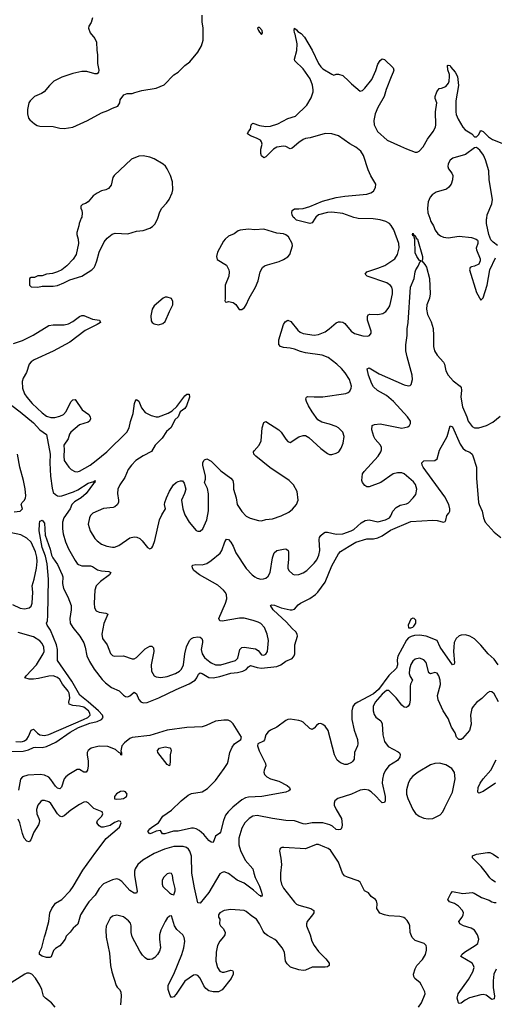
# Model space of a CAD drawing. Header units: inches. Extents: x 1449094 to 1618372, y 389908 to 534307.
# Tile 313 of 494: x 1543345 to 1547672, y 462835 to 471809. Entities that reach past the tile are written whole.
import ezdxf

# ---------------------------------------------------------------- set-up
doc = ezdxf.new("R2010")
doc.units = ezdxf.units.IN
doc.header["$MEASUREMENT"] = 0
doc.layers.add('B5446', color=7, linetype='Continuous')
doc.layers.add('B5447', color=7, linetype='Continuous')

msp = doc.modelspace()

# ---------------------------------------------------------------- linework, layer by layer
at = {"layer": 'B5446', "color": 5}
for points, elevation in [([(1543290, 468856.5), (1543370, 468885.2), (1543467.1, 468932.9), (1543610, 469023.1), (1543650, 469028.9), (1543750, 469028.9), (1543790, 469038), (1543830, 469057), (1543890, 469102.4), (1543910, 469112), (1543930, 469111.8), (1544010, 469078.7), (1544072, 469070), (1544081, 469050), (1544050.7, 469030), (1543942.5, 468977.5), (1543802.3, 468870), (1543650, 468789.1), (1543475.8, 468710), (1543450, 468691), (1543431.8, 468670), (1543408, 468592), (1543377.8, 468542.3), (1543367.6, 468510), (1543370.3, 468450), (1543390, 468400.5), (1543409, 468370), (1543457.3, 468310), (1543550, 468224.9), (1543590, 468195.2), (1543630, 468183.2), (1543664, 468184), (1543710, 468194.5), (1543743, 468210), (1543770, 468239.3), (1543812.6, 468327.4), (1543830, 468344.9), (1543850, 468348), (1543913.5, 468253.5), (1543976.5, 468210), (1543987.8, 468190), (1543989, 468170), (1543981.3, 468150), (1543970, 468141.7), (1543890, 468116.8), (1543811.7, 468050), (1543798.3, 468030), (1543785.5, 467990), (1543746, 467930), (1543751.2, 467890), (1543746.2, 467830), (1543750.3, 467790.3), (1543792.7, 467730), (1543814.9, 467710), (1543848, 467690), (1543870, 467688.4), (1543890, 467694.5), (1543986, 467750), (1544043.5, 467790), (1544139.7, 467870), (1544321.6, 468050), (1544343, 468090), (1544353.9, 468146.1), (1544378.9, 468221.1), (1544392, 468310), (1544398, 468330), (1544410, 468346.8), (1544430, 468330.7), (1544455.8, 468270), (1544490.3, 468230), (1544542.9, 468202.8), (1544589.5, 468189.5), (1544610, 468188.4), (1544698.5, 468221.5), (1544736.4, 468243.6), (1544776.6, 468283.4), (1544850, 468380.5), (1544870, 468396.3), (1544890, 468394.8), (1544893.7, 468370), (1544864.6, 468290), (1544850, 468266.3), (1544806.5, 468233.5), (1544790.4, 468190), (1544759, 468161), (1544726.6, 468093.4), (1544683.8, 468056.2), (1544643.9, 467996.1), (1544580.3, 467930), (1544545.4, 467874.6), (1544470, 467833.1), (1544404.6, 467790), (1544363.2, 467750), (1544334.9, 467710), (1544302.9, 467637.1), (1544258, 467570), (1544240.3, 467530), (1544235.3, 467490), (1544246.7, 467430), (1544244.9, 467410), (1544234.1, 467385.9), (1544211.5, 467368.5), (1544196.5, 467363.5), (1544110, 467354.3), (1544010.8, 467310), (1543990.5, 467290), (1543981.3, 467270), (1543970.5, 467210), (1543986, 467150), (1544030, 467079.1), (1544050, 467058), (1544090, 467028.4), (1544138, 467010), (1544190, 467000.3), (1544210, 467001.1), (1544250, 467015.3), (1544350, 467086.7), (1544390, 467096.9), (1544412.3, 467092.3), (1544439.4, 467079.4), (1544460.3, 467060.3), (1544510, 466998), (1544530, 466986), (1544550, 466996), (1544559.3, 467010), (1544577.7, 467062.3), (1544620.3, 467250), (1544642.3, 467297.7), (1544673.6, 467350), (1544665.6, 467390), (1544668, 467410), (1544683.5, 467450), (1544710, 467510.6), (1544747.6, 467570), (1544770, 467590.4), (1544790, 467600.7), (1544810, 467606.8), (1544830, 467604.7), (1544844, 467584), (1544858.8, 467530), (1544847.7, 467490), (1544821.6, 467430), (1544831.6, 467350), (1544850, 467296.3), (1544890, 467230.7), (1544954.4, 467154.4), (1544970, 467146), (1544990, 467146), (1545016, 467170), (1545050, 467251.3), (1545066.6, 467333.4), (1545066.4, 467486.4), (1545056.1, 467536.1), (1545029, 467590), (1545038.4, 467621.6), (1545038.4, 467650), (1545014.5, 467750), (1545015.1, 467770), (1545022.7, 467790), (1545030, 467798.8), (1545050, 467806.8), (1545090, 467785.5), (1545177.6, 467697.6), (1545270.2, 467630.2), (1545288.2, 467610), (1545295.6, 467575.6), (1545294.4, 467530), (1545319.1, 467450), (1545328.5, 467390), (1545370, 467327.3), (1545410, 467284), (1545446.6, 467266.6), (1545523.1, 467243.1), (1545550, 467242.3), (1545590, 467253.7), (1545650, 467261.3), (1545730, 467286.4), (1545800.1, 467319.9), (1545831.7, 467348.3), (1545869, 467390), (1545882.7, 467430), (1545873.3, 467510), (1545841.3, 467570), (1545802.9, 467610), (1545626.9, 467726.9), (1545497.2, 467830), (1545479.3, 467850), (1545477.2, 467870), (1545481.5, 467878.5), (1545529.2, 467930), (1545546.6, 467970), (1545556.2, 468090), (1545570, 468138), (1545590, 468146), (1545707.7, 468070), (1545728, 468050), (1545770, 467986), (1545790, 467966), (1545810, 467956), (1545890, 468008), (1545930, 468019.3), (1545950, 468018), (1545980.6, 468000.6), (1546090, 467902), (1546150, 467856), (1546170, 467847.3), (1546190, 467847.3), (1546230, 467857.3), (1546253.2, 467870), (1546275.3, 467904.7), (1546295.1, 467950), (1546304.2, 468010), (1546289.7, 468049.7), (1546250, 468089.6), (1546230, 468101.3), (1546170, 468122.4), (1546099.3, 468139.3), (1546061.7, 468161.7), (1546010, 468234.5), (1545978.9, 468290), (1545960.5, 468330), (1545954.5, 468350), (1545956, 468364), (1545959, 468370), (1545970, 468374.4), (1546030.2, 468370.2), (1546107.6, 468372.4), (1546317.1, 468402.9), (1546339, 468410), (1546355.8, 468424.2), (1546367.3, 468450), (1546369.6, 468470), (1546351.3, 468530), (1546310.8, 468590.8), (1546277.6, 468630), (1546235.1, 468670), (1546157, 468730), (1546101.2, 468750), (1545950, 468772.1), (1545904.5, 468784.5), (1545850, 468806.6), (1545810, 468816.3), (1545750, 468822), (1545724, 468830), (1545706, 468850), (1545706.6, 468890), (1545750, 469031.3), (1545765.4, 469054.6), (1545790.6, 469070.6), (1545816.7, 469056.7), (1545879.4, 468979.4), (1545901.6, 468961.6), (1545930, 468949), (1546030, 468932.6), (1546070, 468939.6), (1546130, 468964.4), (1546167.8, 468990), (1546230, 469045.7), (1546250, 469054.6), (1546270, 469056.5), (1546290, 469052), (1546310, 469040.4), (1546368.4, 468970), (1546397.3, 468950), (1546471.8, 468928.2), (1546516.2, 468923.8), (1546535.3, 468930), (1546549.4, 468950.6), (1546549.3, 468970.7), (1546516.4, 469070), (1546515.6, 469104.4), (1546522, 469118), (1546535.6, 469124.4), (1546610, 469121.5), (1546655.1, 469130), (1546682.9, 469150), (1546704.1, 469175.9), (1546718, 469202), (1546730, 469241), (1546743.1, 469310), (1546745.1, 469345.1), (1546738, 469370), (1546726.2, 469386.2), (1546690.6, 469410.6), (1546514, 469470), (1546493.2, 469490), (1546509, 469510), (1546610, 469543.5), (1546672.8, 469570), (1546764.4, 469630), (1546790.8, 469670), (1546804.4, 469730), (1546800.7, 469770), (1546754.7, 469894.7), (1546732.8, 469932.8), (1546716.3, 469950), (1546682, 469970), (1546630, 469985), (1546567.4, 469992.6), (1546430, 469997.2), (1546417.5, 470000)], 560), ([(1543906.7, 470000), (1543886, 469950), (1543884.7, 469930), (1543864.7, 469870), (1543866, 469850), (1543878.8, 469810), (1543881, 469770), (1543858.8, 469670), (1543832.8, 469627.2), (1543775.2, 469564.8), (1543730.5, 469529.5), (1543690.5, 469509.5), (1543643.4, 469496.6), (1543590.7, 469489.3), (1543550, 469475.3), (1543510, 469475.3), (1543479.6, 469460.4), (1543450, 469458), (1543434, 469450), (1543434, 469390), (1543450, 469374), (1543510, 469372), (1543550, 469381), (1543650, 469379.1), (1543690, 469385.5), (1543748.7, 469410), (1543801.2, 469438.8), (1543910, 469470.8), (1544004, 469530), (1544024, 469550), (1544034, 469570), (1544049.4, 469610.6), (1544069.3, 469690), (1544115.5, 469784.5), (1544142, 469818), (1544186.8, 469853.2), (1544215.5, 469864.5), (1544330, 469858), (1544410, 469880.5), (1544470, 469888.2), (1544532.5, 469907.5), (1544556.9, 469923.1), (1544576.1, 469943.9), (1544602, 469990), (1544605.1, 470000)], 580), ([(1546037.9, 470000), (1546010, 469957), (1545990, 469951.1), (1545870, 469982.5), (1545849.9, 470000)], 560), ([(1547083.5, 470000), (1547093.7, 469970), (1547118.4, 469930), (1547132.4, 469890), (1547157.5, 469857.5), (1547179.9, 469839.9), (1547210, 469827), (1547250, 469821.1), (1547350, 469834.9), (1547464.2, 469824.2), (1547506, 469810), (1547518.3, 469798.3), (1547523, 469790), (1547522.4, 469770), (1547505.8, 469725.9), (1547508.5, 469710), (1547542, 469630), (1547544, 469610), (1547530, 469581.2), (1547490, 469561.2), (1547462.8, 469557.2), (1547451.1, 469548.9), (1547444.7, 469530), (1547510, 469322), (1547550, 469254), (1547570, 469274), (1547606.6, 469390), (1547629.7, 469530.3), (1547682.4, 469637.6)], 560), ([(1547701.2, 469750), (1547660.7, 469780.7), (1547641.4, 469801.5), (1547621.6, 469850), (1547602, 469950), (1547601.1, 469990), (1547602.9, 470000)], 560), ([(1543272.9, 468292.8), (1543350, 468235.6), (1543470, 468136.1), (1543530, 468071.1), (1543589.2, 468029.2), (1543622.3, 467850), (1543620.6, 467770), (1543625.9, 467650), (1543639.7, 467539.7), (1543650, 467500.4), (1543670, 467480.4), (1543689.2, 467469.2), (1543710, 467465.8), (1543730, 467470.2), (1543835.2, 467504.8), (1543875.8, 467524.2), (1543970, 467584.6), (1544019.5, 467600.5), (1544032, 467610), (1544030.4, 467590), (1544018.8, 467581.2), (1543950.2, 467490), (1543905.3, 467450), (1543845.9, 467414.1), (1543820.7, 467390), (1543806.3, 467350), (1543747.3, 467270), (1543735.2, 467230), (1543734.5, 467170), (1543742.3, 467122.3), (1543762.2, 467050), (1543790, 466984.9), (1543850, 466879.5), (1543870, 466851.8), (1543882.3, 466842.3), (1543911.1, 466831.1), (1543991.6, 466831.6), (1544010, 466824.6), (1544053.6, 466793.6), (1544090, 466785), (1544159, 466779), (1544177.3, 466770), (1544163.8, 466750), (1544080.3, 466690), (1544043.1, 466650), (1544030.3, 466610), (1544024.7, 466490), (1544027.6, 466447.6), (1544042.3, 466422.3), (1544070, 466408.9), (1544130, 466401.6), (1544147.3, 466390), (1544112.8, 466307.2), (1544092.8, 466210), (1544100.3, 466170), (1544141.7, 466110), (1544171.7, 466031.7), (1544190, 466013), (1544207, 466007), (1544290, 466010.3), (1544370, 465983.6), (1544390, 465984.9), (1544410, 465995.3), (1544490, 466075.8), (1544530, 466099.3), (1544550, 466099.1), (1544563.8, 466083.8), (1544568.5, 466050), (1544543.6, 465930), (1544546, 465870), (1544570.7, 465830), (1544590, 465818.4), (1544632.3, 465812.3), (1544690, 465823.6), (1544766, 465850), (1544800.7, 465870), (1544819.7, 465890), (1544837.2, 465930), (1544849.8, 466030), (1544866.6, 466093.4), (1544893, 466150), (1544910, 466168.5), (1544930, 466178), (1544970, 466185.3), (1544990, 466182.4), (1545005.5, 466170), (1545012, 466150), (1545011.8, 466131.8), (1545000.7, 466070), (1545008.4, 466030), (1545030, 465996.5), (1545050, 465976.5), (1545090, 465946.7), (1545130, 465928.1), (1545178, 465930), (1545312.8, 465970), (1545334.1, 465990), (1545350.5, 466069.5), (1545370, 466087.6), (1545390, 466089.5), (1545494.8, 466074.8), (1545520.3, 466060.2), (1545550, 466020.5), (1545570, 466018), (1545590, 466026), (1545604.5, 466050), (1545613.3, 466150), (1545602, 466210), (1545576.9, 466270), (1545544.6, 466304.6), (1545518.7, 466318.7), (1545473.9, 466333.9), (1545390, 466353.5), (1545350, 466354.5), (1545190, 466328), (1545169.2, 466330), (1545159.5, 466350), (1545222, 466490), (1545232.8, 466530), (1545229.7, 466570), (1545219.7, 466590), (1545204.2, 466610), (1545150, 466656), (1544984.2, 466750), (1544933.6, 466790), (1544920.5, 466810), (1544916, 466830), (1544923, 466837), (1544950, 466842.6), (1545010, 466842), (1545050, 466853.6), (1545090, 466880.7), (1545171.8, 466948.2), (1545188.7, 466970), (1545216.2, 467050), (1545230, 467074.8), (1545250, 467070.6), (1545270, 467048), (1545291.5, 467010), (1545315.6, 466950), (1545410, 466805.7), (1545465.3, 466750), (1545488.7, 466730), (1545510, 466719), (1545542, 466710), (1545568.4, 466711.5), (1545590, 466719.5), (1545610, 466737.1), (1545627.8, 466772.2), (1545650, 466904.7), (1545666, 466950), (1545689.8, 466970.2), (1545750, 466984.4), (1545770, 466985.5), (1545781.1, 466981.1), (1545791.9, 466971.9), (1545796.2, 466956.2), (1545796, 466890), (1545788.9, 466830), (1545790.3, 466810), (1545798.7, 466790), (1545834.3, 466754.3), (1545850, 466748.8), (1545890, 466751.7), (1545930, 466767.6), (1545963.6, 466790), (1546030, 466854.4), (1546054, 466886), (1546072.1, 466927.9), (1546081.8, 466970), (1546076, 467070), (1546078.7, 467090), (1546090, 467107.7), (1546116, 467130), (1546130, 467137.6), (1546150, 467138.3), (1546230, 467119.7), (1546290, 467123.6), (1546367, 467150), (1546390, 467162.4), (1546457.8, 467222.2), (1546495.8, 467244.2), (1546530, 467251), (1546610, 467232.6), (1546679.5, 467250), (1546715.1, 467270), (1546730, 467286.4), (1546748.2, 467330), (1546777.7, 467362.3), (1546814.2, 467385.8), (1546870, 467395.3), (1546890, 467406.4), (1546933.6, 467450), (1546957, 467483), (1546965.7, 467530), (1546953.5, 467573.5), (1546936, 467596), (1546893.8, 467633.8), (1546850, 467668.5), (1546830, 467677.6), (1546790, 467680.3), (1546750, 467669.8), (1546637.1, 467590), (1546530, 467551.9), (1546510, 467552), (1546490, 467563.5), (1546471.6, 467590), (1546465, 467610), (1546471, 467670), (1546484.4, 467690), (1546614, 467830), (1546638, 467870), (1546643.6, 467890), (1546643.6, 467910), (1546635.1, 467930), (1546585.1, 467985.1), (1546572.9, 468010), (1546556.3, 468070), (1546557.2, 468110), (1546579.1, 468120.9), (1546630, 468126), (1546830, 468085.5), (1546882, 468098), (1546899, 468110), (1546909.3, 468130), (1546907, 468150), (1546880.5, 468190), (1546752.4, 468330), (1546690, 468382.3), (1546606.4, 468430), (1546570, 468463.9), (1546555.3, 468490), (1546525.7, 468570), (1546513.6, 468626.4), (1546530, 468634.9), (1546621.4, 468581.4), (1546850, 468480.5), (1546890, 468470.8), (1546905.2, 468474.8), (1546914.8, 468485.2), (1546925.6, 468530), (1546924, 468570), (1546876.6, 468736.6), (1546866.5, 468790), (1546866.7, 468846.7), (1546878.2, 468930), (1546877.2, 468990), (1546887.4, 469050), (1546908.7, 469370), (1546940.8, 469450), (1546949.7, 469510), (1546956.9, 469530), (1546977.3, 469562.7), (1546994.6, 469605.4), (1547006, 469610), (1546990, 469613.2), (1546965.7, 469650), (1546950, 469685.2), (1546945.9, 469805.9), (1546938, 469838), (1546930, 469839), (1546926, 469850), (1546930, 469864.7), (1546942, 469842), (1546950, 469842.8), (1546959.1, 469819.1), (1546970.2, 469810), (1547018.3, 469650), (1547016.5, 469623.5), (1547010.6, 469610), (1547038, 469578), (1547052.5, 469552.5), (1547080.2, 469450), (1547088.4, 469310), (1547080.4, 469270), (1547057, 469210), (1547054, 469170), (1547062.6, 469122.6), (1547095.8, 469055.8), (1547113.5, 468993.5), (1547118.3, 468930), (1547116, 468830), (1547125.3, 468790), (1547150.3, 468750), (1547208.9, 468688.9), (1547218.4, 468670), (1547229, 468610), (1547250.3, 468570), (1547296.7, 468516.7), (1547362, 468470), (1547370, 468458), (1547373.4, 468433.4), (1547365.7, 468370), (1547380.8, 468280.8), (1547421.8, 468190), (1547434.6, 468150), (1547470, 468101.3), (1547490.3, 468090.3), (1547530, 468087.7), (1547599.3, 468110), (1547658.2, 468141.8), (1547724.5, 468195.5)], 540), ([(1543270, 465140.1), (1543376.1, 465143.9), (1543424, 465156), (1543470, 465176.6), (1543490, 465179.5), (1543550, 465176.1), (1543590, 465186.4), (1543674.9, 465225.1), (1543805.4, 465314.6), (1543882.5, 465357.5), (1543983.3, 465396.7), (1544050, 465411.5), (1544090.5, 465430), (1544104.9, 465450), (1544099.3, 465470), (1544063.3, 465510), (1543970, 465592.6), (1543892.3, 465652.3), (1543819.8, 465779.8), (1543690.5, 465970), (1543690.4, 466070), (1543681.3, 466110), (1543625.5, 466245.5), (1543594.8, 466290), (1543589.8, 466310), (1543597.8, 466330), (1543602.5, 466377.5), (1543607.5, 466710), (1543596.7, 466850), (1543579.8, 466919.8), (1543550, 466998), (1543521, 467150), (1543524.4, 467215.6), (1543530, 467238), (1543537.2, 467242.8), (1543550, 467246.8), (1543570, 467221), (1543576.5, 467110), (1543624.2, 466984.2), (1543633.5, 466930), (1543645.6, 466905.6), (1543690, 466842.6), (1543733.2, 466750), (1543738.6, 466730), (1543735.9, 466670), (1543744.1, 466624.1), (1543782.8, 466550), (1543814, 466470), (1543815.3, 466430), (1543801.1, 466350), (1543804.9, 466310), (1543830, 466270.6), (1543894, 466190), (1543928.9, 466130), (1543942, 466090), (1543957.6, 466010), (1543980.1, 465960.1), (1544023.6, 465890), (1544096.2, 465796.2), (1544125.8, 465765.8), (1544182.5, 465722.5), (1544252.1, 465692.1), (1544290, 465651.8), (1544310, 465639.5), (1544330, 465638), (1544350, 465647.4), (1544390, 465679.5), (1544410, 465663.8), (1544432.3, 465612.3), (1544450, 465592.1), (1544470, 465584.3), (1544506.5, 465586.5), (1544614.7, 465630), (1544770, 465704.8), (1544890, 465754.7), (1544944.6, 465790), (1544960.2, 465810), (1544976.6, 465843.4), (1544990, 465855.6), (1545010, 465851), (1545070, 465815), (1545110, 465811.1), (1545170, 465822.2), (1545270, 465854.6), (1545330, 465859.4), (1545378.2, 465870), (1545410, 465887.5), (1545430, 465910.2), (1545450, 465922), (1545510, 465905), (1545550, 465898.8), (1545690, 465914.8), (1545724.2, 465930), (1545770, 465961.4), (1545830, 465988), (1545848.6, 466010), (1545853.7, 466030), (1545854.8, 466110), (1545877.2, 466190), (1545875.8, 466210), (1545863, 466230), (1545830, 466259.7), (1545778.4, 466318.4), (1545655.6, 466430), (1545630, 466471), (1545644.5, 466475.5), (1545667.2, 466472.8), (1545728.5, 466448.5), (1545810, 466430.4), (1545830, 466430.4), (1545850, 466438), (1545884.2, 466475.8), (1545903.7, 466490), (1545990, 466534.3), (1546041.6, 466570), (1546063, 466590), (1546130, 466681.3), (1546190.4, 466830), (1546250, 466942.3), (1546270, 466961.2), (1546347.9, 467012.1), (1546410, 467045.9), (1546510, 467076.1), (1546570, 467078.4), (1546610, 467086.7), (1546650, 467106), (1546724.3, 467155.7), (1546910, 467236.6), (1547110, 467248.4), (1547150, 467246.1), (1547209.6, 467230.4), (1547223.6, 467236.4), (1547231.1, 467248.9), (1547239.7, 467290), (1547257.7, 467310), (1547265.8, 467330), (1547266, 467350), (1547256.1, 467390), (1547220.5, 467460.5), (1547024.7, 467730), (1547012.8, 467750), (1547011.5, 467770), (1547030, 467788.5), (1547128.4, 467791.6), (1547150, 467808), (1547173.4, 467886.6), (1547241.1, 468010), (1547270, 468106), (1547290, 468097.3), (1547361.4, 467941.4), (1547384.6, 467904.6), (1547410, 467881.3), (1547450, 467868.7), (1547468.7, 467850), (1547474.8, 467834.8), (1547510.2, 467730), (1547508.5, 467630), (1547528.6, 467410), (1547532.9, 467390), (1547561.3, 467330), (1547572.3, 467270), (1547587.2, 467230), (1547670, 467136.9), (1547730, 467089)], 520), ([(1543295.5, 467324.4), (1543350, 467330.4), (1543371.2, 467350), (1543356.9, 467390), (1543367.1, 467410), (1543389.9, 467430.1), (1543399.1, 467450), (1543401.1, 467470), (1543394, 467534), (1543378.5, 467610), (1543345, 467730), (1543325.7, 467850)], 540), ([(1543278.1, 466478.1), (1543350, 466444.2), (1543390, 466440.9), (1543432.7, 466450), (1543450, 466464.9), (1543459.7, 466490), (1543463.5, 466590), (1543457.2, 466650), (1543476.8, 466710), (1543498.8, 466810), (1543504.1, 466870), (1543501.2, 466910), (1543490, 466959.6), (1543450, 467046.3), (1543410, 467083.5), (1543354.2, 467114.2), (1543255.9, 467135.9)], 540), ([(1543310, 465229.1), (1543350, 465226), (1543370, 465229.6), (1543390, 465237.6), (1543410, 465252.7), (1543424.7, 465275.3), (1543450, 465332.9), (1543470, 465344), (1543505.9, 465305.9), (1543530, 465290.8), (1543570, 465286.3), (1543610, 465295.4), (1543928.1, 465430), (1543967.3, 465450), (1543987.4, 465470), (1543985.7, 465490), (1543973.4, 465510), (1543930, 465543.8), (1543890, 465553.7), (1543830, 465557.2), (1543796.9, 465570), (1543791.8, 465590), (1543801, 465630), (1543797.5, 465670), (1543787, 465690), (1543734.2, 465754.2), (1543710, 465794.3), (1543690, 465814.8), (1543649.8, 465829.8), (1543610, 465826), (1543516.3, 465803.7), (1543470, 465799), (1543430, 465798.2), (1543392.3, 465810), (1543403, 465830), (1543497.7, 465930), (1543560.3, 466030), (1543566.8, 466050), (1543564.5, 466090), (1543550, 466123.6), (1543528.3, 466148.3), (1543470, 466183.5), (1543330, 466224.8)], 540), ([(1547705.9, 465930), (1547670, 465980.2), (1547616.3, 466030), (1547550, 466109.9), (1547490, 466164.9), (1547450, 466191.2), (1547410, 466203.8), (1547370, 466199.8), (1547350, 466192.3), (1547323.7, 466170), (1547306.8, 466133.2), (1547302.8, 466090), (1547300.7, 466050), (1547310, 465948), (1547304.5, 465935.5), (1547290, 465929.4), (1547177, 466090), (1547149.8, 466149.8), (1547050, 466189.9), (1546990, 466199.8), (1546944.4, 466195.6), (1546912.9, 466187.1), (1546890, 466176), (1546870, 466155.1), (1546791.3, 466008.7), (1546786.4, 465973.6), (1546789.7, 465930), (1546780.9, 465899), (1546710, 465832.2), (1546615.5, 465704.5), (1546570, 465663.7), (1546426.2, 465590), (1546398.6, 465570), (1546382.8, 465550), (1546373.4, 465510), (1546373.4, 465430), (1546394.5, 465334.5), (1546424.9, 465250), (1546428.4, 465210), (1546425.5, 465190), (1546398, 465130), (1546394.4, 465070), (1546382.8, 465050), (1546370, 465039.3), (1546330, 465021.2), (1546310, 465021.2), (1546270, 465037.2), (1546240.1, 465060.1), (1546215.6, 465110), (1546156.9, 465330), (1546130, 465369.6), (1546110, 465385.1), (1546090, 465394.5), (1546070, 465392.7), (1546050, 465377.2), (1546030, 465352.7), (1546010, 465340.9), (1545990, 465349.5), (1545930, 465405.4), (1545910, 465416.4), (1545890, 465423.1), (1545810, 465434), (1545790, 465431.8), (1545770, 465421.6), (1545690, 465361.1), (1545630, 465334.3), (1545610, 465318.7), (1545590.3, 465290), (1545575.8, 465244.2), (1545566.7, 465233.3), (1545516.5, 465210), (1545512, 465190), (1545526.8, 465146.9), (1545587.1, 465030), (1545589.2, 465010), (1545572.8, 464970), (1545569.5, 464950.5), (1545577.8, 464930), (1545596.9, 464910), (1545630, 464889.4), (1545707.7, 464870), (1545783, 464830), (1545804, 464810), (1545810.5, 464789.5), (1545799.9, 464780.1), (1545772, 464770), (1545552, 464730), (1545430, 464724.4), (1545403, 464717), (1545370, 464700.4), (1545287.7, 464632.3), (1545246.3, 464590), (1545222.1, 464557.9), (1545204, 464510), (1545176.4, 464403.6), (1545170, 464394), (1545130, 464368.7), (1545110, 464309.2), (1545090, 464314), (1545070, 464329.3), (1545024.4, 464384.4), (1544980.7, 464420.7), (1544955.1, 464435.1), (1544930, 464441.1), (1544910, 464441.1), (1544790, 464413.7), (1544746.7, 464413.3), (1544669.6, 464389.6), (1544648, 464390), (1544630, 464418), (1544590, 464414), (1544550, 464394), (1544530, 464389.4), (1544514, 464410), (1544530, 464434.8), (1544549, 464450), (1544611.9, 464488.1), (1544649.3, 464550), (1544730, 464603.8), (1544817.6, 464690), (1544880, 464740), (1544910, 464755.8), (1545010, 464773.2), (1545058.2, 464801.8), (1545130, 464875.9), (1545210, 464983.2), (1545239.2, 465030), (1545246.5, 465050), (1545259.6, 465130), (1545281.7, 465178.3), (1545303.2, 465210), (1545360.3, 465250), (1545366.3, 465270), (1545290, 465392.9), (1545270, 465414.1), (1545245.4, 465425.4), (1545205.2, 465425.2), (1545130, 465415.6), (1545044.5, 465375.5), (1545010, 465364.1), (1544870, 465357.8), (1544690, 465333.8), (1544530, 465283.8), (1544370, 465267.5), (1544350, 465257.4), (1544301.4, 465218.6), (1544274.7, 465190), (1544265.8, 465145.8), (1544273.1, 465126.9), (1544273, 465107), (1544267.8, 465110), (1544264.1, 465124.1), (1544250, 465129.6), (1544218.1, 465158.1), (1544150, 465186.3), (1544070, 465187.4), (1543997.1, 465170), (1543970.3, 465150), (1543960.7, 465130), (1543958.9, 465110), (1543969.4, 465050), (1543970.1, 465010), (1543964.2, 464970), (1543951.7, 464950), (1543930, 464949.8), (1543890, 464974.6), (1543870, 464975.2), (1543792.1, 464930), (1543764.5, 464910), (1543749.2, 464890.8), (1543725.3, 464814.7), (1543710, 464799.8), (1543690, 464804.6), (1543670, 464823.7), (1543630, 464885), (1543610, 464906.5), (1543570, 464923.2), (1543530.8, 464929.2), (1543417.7, 464922.3), (1543370.1, 464909.8), (1543351.8, 464888.2), (1543332.6, 464787.4)], 520), ([(1547710.7, 465590.7), (1547670, 465666), (1547650, 465682.7), (1547630, 465685.2), (1547610, 465674), (1547558.8, 465621.2), (1547510, 465585.4), (1547477.8, 465550), (1547468.1, 465530), (1547456.1, 465470), (1547459.6, 465390), (1547445.3, 465330), (1547382.9, 465257.1), (1547370, 465248.7), (1547349.6, 465250), (1547326, 465270), (1547315.8, 465310), (1547280.4, 465360.4), (1547250, 465438.7), (1547204.4, 465510), (1547161.1, 465610), (1547155.4, 465650), (1547180.8, 465750), (1547176.8, 465790), (1547166, 465830), (1547150, 465854), (1547130, 465860.4), (1547090, 465848), (1547075.6, 465855.6), (1547049.9, 465949.9), (1547030, 465974.7), (1546990, 465989.7), (1546950, 465980.5), (1546930, 465962.4), (1546910, 465931.8), (1546897.2, 465890), (1546895, 465850), (1546904.4, 465824.4), (1546926.4, 465790), (1546907.5, 465752.5), (1546904.1, 465735.9), (1546903.9, 465610), (1546897.4, 465570), (1546887.6, 465552.4), (1546870, 465539.6), (1546850, 465543), (1546830, 465561.3), (1546778, 465630), (1546710, 465696), (1546690, 465694.4), (1546650, 465661.3), (1546585.4, 465590), (1546567.6, 465550), (1546566.2, 465510), (1546576.3, 465476.3), (1546592.1, 465452), (1546637.4, 465417.4), (1546651, 465391), (1546654.2, 465290), (1546671.8, 465231.8), (1546705.4, 465185.4), (1546796.7, 465136.7), (1546807, 465127), (1546812.2, 465112.2), (1546810, 465088), (1546790, 465057.6), (1546711.1, 465008.9), (1546677.5, 464962.5), (1546661.8, 464930), (1546651.6, 464888.4), (1546648.8, 464850), (1546675.5, 464730), (1546675.4, 464690), (1546670, 464674.5), (1546650, 464672.6), (1546630, 464688.7), (1546592.4, 464732.4), (1546550, 464772.3), (1546525.6, 464785.6), (1546490, 464793.4), (1546450, 464787.8), (1546370, 464751.8), (1546244, 464710), (1546219.3, 464690), (1546210.4, 464670), (1546212, 464650), (1546228.9, 464610), (1546277.8, 464530), (1546285.7, 464470), (1546282.6, 464450), (1546272, 464430), (1546250, 464424.8), (1546230, 464429.8), (1546197.5, 464457.4), (1546172, 464472), (1546110, 464488.2), (1546010.9, 464489.1), (1545950, 464478.5), (1545930, 464480.7), (1545850, 464507.2), (1545770, 464509.1), (1545650, 464527.9), (1545510, 464557), (1545469.5, 464550.5), (1545437.6, 464530), (1545396.9, 464490), (1545370, 464439.5), (1545344.2, 464350), (1545341.4, 464290), (1545358, 464238), (1545402, 464150), (1545471.7, 464070), (1545478.2, 464030), (1545491.1, 463990), (1545530.8, 463910.8), (1545550, 463856.3), (1545556.5, 463830), (1545550, 463815.1), (1545543.7, 463823.7), (1545530, 463827.8), (1545476.9, 463876.9), (1545390, 463939.4), (1545326.6, 463966.6), (1545250, 464027.8), (1545210, 464041.6), (1545190, 464037), (1545170, 464023.7), (1545070, 463855.4), (1544990, 463757.6), (1544970, 463759.3), (1544938.2, 463898.2), (1544914.3, 464030), (1544910, 464185.2), (1544896.2, 464230), (1544884, 464250), (1544865.5, 464265.5), (1544834.8, 464274.8), (1544750, 464273.4), (1544664.4, 464250), (1544570.3, 464210), (1544467.1, 464150), (1544423.2, 464110), (1544398.5, 464070), (1544392.1, 464047.9), (1544391.1, 464010), (1544414.3, 463885.7), (1544415.1, 463864.9), (1544410, 463849.2), (1544390, 463847.3), (1544350, 463871.1), (1544275.2, 463955.2), (1544250, 463973.2), (1544230, 463977.8), (1544190.7, 463970.7), (1544110, 463934), (1544070.1, 463890), (1544032.5, 463830), (1543975.9, 463770), (1543950, 463734.3), (1543899, 463650), (1543874.8, 463565.2), (1543831, 463530), (1543806.4, 463493.6), (1543770, 463455.3), (1543761, 463430), (1543730, 463388.7), (1543710, 463368.7), (1543670, 463344), (1543653.2, 463326.8), (1543631, 463269), (1543618.8, 463261.2), (1543590, 463262.7), (1543550, 463275.1), (1543526, 463290), (1543526, 463310), (1543547.8, 463352.2), (1543569.7, 463450), (1543581.4, 463478.5), (1543611.1, 463590), (1543619.7, 463670), (1543638, 463710), (1543670, 463757), (1543730, 463791.1), (1543805.7, 463870), (1543832.2, 463907.8), (1543920.6, 464059.4), (1544038.2, 464221.8), (1544134.2, 464345.8), (1544253.8, 464450), (1544269.6, 464489.6), (1544262.9, 464502.9), (1544247.5, 464507.5), (1544210, 464493.3), (1544170, 464465.1), (1544110.2, 464449.8), (1544087, 464450), (1544070, 464461.3), (1544046.9, 464490), (1544053.3, 464510), (1544093.3, 464550), (1544102, 464570), (1544096.2, 464590), (1544020.2, 464620.2), (1543970, 464673), (1543950, 464681.1), (1543930, 464677.7), (1543890, 464656.8), (1543810, 464606), (1543750, 464552.3), (1543730, 464545.1), (1543710, 464549.8), (1543691.1, 464570), (1543630, 464664.2), (1543610, 464681.7), (1543570, 464694.3), (1543550, 464691.5), (1543536.5, 464683.5), (1543511.8, 464650), (1543499, 464610), (1543501.5, 464570), (1543520.9, 464530), (1543524.9, 464510), (1543522.3, 464490), (1543515.6, 464470), (1543474.9, 464405.1), (1543447, 464333), (1543430, 464315.1), (1543410, 464322.9), (1543387.2, 464350), (1543370, 464393.2), (1543347.1, 464490), (1543330, 464521.3)], 540), ([(1547683.1, 464850), (1547570, 464775.1), (1547530, 464760.9), (1547520.9, 464770), (1547526, 464810), (1547544.2, 464850), (1547569.8, 464890), (1547638.7, 464970), (1547690, 465063)], 540), ([(1546981.1, 462810), (1547009.6, 462850), (1547042, 462930), (1547039, 462950), (1547007.3, 463010), (1546994.5, 463030), (1546948, 463070), (1546936.9, 463090), (1546934, 463110), (1546950, 463157.3), (1546966.6, 463190), (1547016.5, 463243.5), (1547044.4, 463290), (1547054, 463330), (1547053.5, 463353.5), (1547049.6, 463370), (1547032, 463390), (1546950, 463417.3), (1546922.9, 463442.9), (1546905, 463490), (1546902, 463550), (1546896.9, 463570), (1546878.6, 463598.6), (1546858.6, 463618.6), (1546846.5, 463626.5), (1546810, 463636.3), (1546710, 463642), (1546669.6, 463649.7), (1546626.8, 463666.8), (1546599.5, 463710), (1546602.7, 463750), (1546598, 463778), (1546588.7, 463790), (1546550, 463817.2), (1546524, 463850), (1546489.6, 463869.6), (1546448.4, 463948.4), (1546430, 463960.5), (1546332.9, 463992.9), (1546307.2, 464007.2), (1546288.4, 464030), (1546250.9, 464130), (1546179.2, 464239.2), (1546156.8, 464256.8), (1546126.1, 464266.1), (1546070, 464292.9), (1546049.3, 464290.7), (1545950, 464253.5), (1545754, 464266), (1545734.8, 464265.2), (1545721.4, 464258.6), (1545716, 464250), (1545714.8, 464230), (1545727.2, 464167.2), (1545732, 464110), (1545722.6, 464030), (1545722.3, 463970), (1545731.5, 463930), (1545750, 463892.7), (1545850, 463766), (1545869.2, 463749.2), (1545890, 463739.5), (1545998, 463710), (1546026.8, 463690), (1546025.5, 463670), (1546014.9, 463650), (1545967, 463590), (1545960.3, 463570), (1545960.9, 463550), (1545993.4, 463470), (1546008.5, 463410), (1546028.7, 463370), (1546070, 463316.4), (1546136.4, 463250), (1546164.9, 463210), (1546166.8, 463190), (1546150, 463178), (1546130, 463174), (1546010, 463172.6), (1545950, 463146.9), (1545930, 463143.5), (1545891, 463149), (1545814.8, 463174.8), (1545782.9, 463202.9), (1545766.8, 463230), (1545760.3, 463310), (1545739.3, 463350), (1545690, 463409.8), (1545670, 463427.4), (1545603.1, 463463.1), (1545580.8, 463480.8), (1545563.4, 463503.4), (1545531, 463570), (1545505.1, 463610), (1545459.8, 463639.8), (1545410, 463682), (1545390, 463691.8), (1545270, 463699.6), (1545210, 463691.2), (1545170.7, 463670), (1545157.3, 463650), (1545158.8, 463630), (1545171, 463610), (1545166.8, 463570), (1545176, 463550), (1545203, 463523), (1545217.3, 463490), (1545214, 463470), (1545204, 463450), (1545169, 463411), (1545148.2, 463371.8), (1545134.7, 463310), (1545132.9, 463230), (1545147.4, 463170), (1545170, 463138), (1545190, 463128), (1545210, 463128), (1545270, 463146), (1545283.6, 463143.6), (1545290.8, 463130.8), (1545290.6, 463110), (1545273, 463070), (1545190, 462966), (1545158, 462950), (1545110, 462947.8), (1545070, 462958), (1545040.7, 462980.7), (1545023.7, 463003.7), (1544990, 463073.6), (1544970, 463096.9), (1544950, 463104.2), (1544930, 463099.7), (1544850, 463045.1), (1544770, 462926.6), (1544750, 462902.7), (1544730, 462897.2), (1544717.2, 462917.2), (1544698.4, 462970), (1544698.7, 463010), (1544749.8, 463110.2), (1544824, 463290), (1544841.5, 463350), (1544849.7, 463410), (1544843.3, 463443.3), (1544831.1, 463470), (1544777.4, 463517.4), (1544755.1, 463550), (1544730, 463642), (1544710, 463639), (1544690, 463621.2), (1544670, 463589), (1544632.7, 463510), (1544619.3, 463470), (1544618.4, 463430), (1544628.4, 463350), (1544619.2, 463320.8), (1544600.5, 463290), (1544576.7, 463263.3), (1544552.4, 463247.6), (1544530, 463242.6), (1544510, 463245.1), (1544490, 463257.6), (1544463.6, 463283.6), (1544439.5, 463319.5), (1544370.8, 463450.8), (1544361, 463490), (1544361.7, 463550), (1544353.8, 463573.8), (1544337.6, 463597.6), (1544290, 463631.3), (1544230, 463647.3), (1544190, 463638), (1544170, 463620.9), (1544133, 463547), (1544128.8, 463510), (1544134, 463446), (1544162.2, 463302.2), (1544172.9, 463190), (1544186.3, 463130), (1544225.3, 463005.3), (1544232.5, 462992.5), (1544256.3, 462970), (1544268.1, 462948.1), (1544270.4, 462910), (1544263.1, 462830)], 560), ([(1547682.9, 463950), (1547649.8, 463969.8), (1547630, 463987.8), (1547602.2, 464030), (1547551.6, 464091.6), (1547474, 464170), (1547473.2, 464190), (1547510, 464203.7), (1547610, 464220.3), (1547630, 464219.5), (1547662.6, 464202.6), (1547709.1, 464169.1)], 540), ([(1547690, 463156.5), (1547668.5, 463110), (1547661.2, 463050), (1547660.2, 462990), (1547673.7, 462910), (1547670, 462885.2), (1547650, 462878), (1547597.3, 462917.3), (1547570, 462923.9), (1547550, 462922.7), (1547444.3, 462895.7), (1547405.9, 462874.1), (1547370, 462845.1), (1547350, 462842.7), (1547344.5, 462850), (1547333.6, 462890), (1547342.7, 462930), (1547437.6, 463062.4), (1547475.7, 463130), (1547487.2, 463170), (1547482, 463190), (1547469.6, 463210), (1547365.6, 463270), (1547375.6, 463290), (1547400.5, 463310), (1547498.4, 463370), (1547522, 463390), (1547531.8, 463430), (1547517.4, 463470), (1547490, 463511.2), (1547460.9, 463530), (1547391.6, 463551.6), (1547356.2, 463570), (1547347, 463590), (1547379.7, 463630), (1547388.4, 463650), (1547389.7, 463670), (1547383.1, 463690), (1547345.6, 463730), (1547310, 463753), (1547264, 463770), (1547249.2, 463790), (1547274.2, 463845.8), (1547290, 463862.8), (1547384, 463844), (1547470, 463853.4), (1547489, 463849), (1547554.8, 463810), (1547624.6, 463784.6), (1547650, 463768.4), (1547670, 463762.4), (1547690, 463763.8)], 540), ([(1543667.9, 462810), (1543635, 462850), (1543579.7, 462890), (1543560.5, 462910), (1543548.2, 462970), (1543530, 463009.5), (1543490, 463073.6), (1543456.2, 463110), (1543430, 463120.5), (1543410, 463118.3), (1543390.7, 463110), (1543232.4, 463010), (1543193.7, 462970), (1543170, 462919.3), (1543150, 462894), (1543120.5, 462870), (1543070, 462843), (1543010.5, 462829.5)], 560)]:
    msp.add_lwpolyline(points, dxfattribs=dict(at, elevation=elevation))
for points, elevation in [([(1545430, 469900.9), (1545354, 469890), (1545336.8, 469883.2), (1545301.6, 469858.4), (1545250, 469834.5), (1545219.1, 469810), (1545203.8, 469790), (1545148, 469690), (1545138.8, 469650), (1545144, 469624), (1545230.5, 469570.5), (1545250.8, 469530), (1545254, 469510), (1545250.5, 469470), (1545219.1, 469390), (1545218, 469262), (1545214, 469250), (1545218, 469238), (1545230, 469234), (1545250, 469241), (1545291, 469230), (1545314.6, 469214.6), (1545346.9, 469166.9), (1545370, 469168.2), (1545393, 469187), (1545409.6, 469210), (1545438, 469270), (1545494.7, 469370), (1545519.5, 469430), (1545538, 469510), (1545558, 469550), (1545575.8, 469564.2), (1545604.2, 469575.8), (1545710, 469606), (1545750, 469622), (1545790, 469648.4), (1545807.3, 469670), (1545831.8, 469748.2), (1545829.4, 469770), (1545795.1, 469830), (1545770, 469849.2), (1545750, 469856), (1545690, 469864), (1545570, 469898.4), (1545490, 469895.1)], 580), ([(1544690, 469279), (1544670, 469279), (1544652, 469270), (1544570, 469201.2), (1544553, 469170), (1544539.1, 469110), (1544543.5, 469063.5), (1544551.3, 469050), (1544570, 469036), (1544610, 469027.3), (1544650, 469041), (1544670, 469058), (1544709.6, 469150.4), (1544740.9, 469210), (1544741.2, 469241.2), (1544729, 469269)], 580), ([(1546930, 466355.8), (1546910, 466345.6), (1546886.8, 466290), (1546890, 466266.8), (1546910, 466266), (1546930, 466273), (1546938.8, 466281.2), (1546955.6, 466310), (1546955.4, 466335.4), (1546942.7, 466350)], 520), ([(1544710, 465009.4), (1544690, 465022.4), (1544603.9, 465130), (1544601.7, 465150), (1544620.4, 465170), (1544670, 465182.3), (1544712.5, 465172.5), (1544722, 465162), (1544726.7, 465150), (1544717.1, 465110), (1544716.5, 465043.5)], 520), ([(1547172.5, 465032.5), (1547130, 465029.7), (1547090, 465016.4), (1546976.4, 464950), (1546930, 464914.3), (1546907.2, 464890), (1546890, 464858), (1546870.4, 464790.3), (1546872, 464750), (1546883.7, 464710), (1546930.3, 464610), (1546954.3, 464574.3), (1546988, 464550), (1547030, 464533.1), (1547070, 464524.6), (1547110, 464528.8), (1547176.9, 464563.1), (1547204, 464590), (1547219.7, 464630), (1547291.2, 464770), (1547314.3, 464890), (1547308, 464948), (1547283.5, 464983.5), (1547230, 465016.9)], 560), ([(1544290, 464778.4), (1544265.4, 464774.6), (1544227.7, 464752.3), (1544210.3, 464730), (1544210, 464706.7), (1544230, 464703.6), (1544270, 464708.3), (1544290, 464710.2), (1544319.8, 464730), (1544325.3, 464750), (1544310, 464771.7)], 540), ([(1544710, 464032), (1544690, 464025.2), (1544654.8, 463990), (1544644.5, 463964.5), (1544644, 463930), (1544651.3, 463910), (1544712, 463850), (1544730, 463838), (1544750, 463832), (1544761.2, 463870), (1544761.2, 463890), (1544744.5, 463964.5), (1544739.3, 464010), (1544730, 464028.7)], 560)]:
    msp.add_lwpolyline(points, close=True, dxfattribs=dict(at, elevation=elevation))
at = {"layer": 'B5447', "color": 5}
for points, elevation in [([(1544010, 471826), (1543998, 471782), (1543976, 471750), (1543971, 471730), (1543986.8, 471690), (1544030, 471636), (1544045.2, 471605.2), (1544048, 471530), (1544055.5, 471490), (1544054.4, 471410), (1544066, 471350), (1544064.7, 471330), (1544050, 471315.3), (1544030, 471314), (1543958, 471338), (1543910, 471337.6), (1543830, 471318.7), (1543730, 471284.7), (1543657.3, 471250), (1543616.3, 471210), (1543567.4, 471152.6), (1543543.9, 471136.1), (1543480.7, 471110), (1543439.3, 471070), (1543428.5, 471050), (1543416.4, 470990), (1543416.4, 470950), (1543426, 470910), (1543436.1, 470896.1), (1543479.9, 470859.9), (1543505.5, 470845.5), (1543530, 470839.3), (1543650, 470835.3), (1543710, 470819.3), (1543750, 470817.1), (1543830, 470830.6), (1543962, 470890), (1544090, 470960.5), (1544150, 470980.7), (1544190, 471002.8), (1544240.2, 471019.8), (1544259, 471050), (1544262, 471078), (1544294.6, 471125.4), (1544324.7, 471135.3), (1544370, 471136), (1544393.6, 471146.4), (1544457.5, 471162.5), (1544590, 471185.3), (1544663.5, 471216.5), (1544750, 471306.8), (1544790, 471330.8), (1544850, 471391), (1544894.8, 471425.2), (1544970, 471511.3), (1545002.7, 471570), (1545018, 471622), (1545018.4, 471730), (1545009.3, 471790.7), (1545008, 471850)], 580), ([(1545849.9, 470000), (1545838.4, 470010), (1545827.8, 470030), (1545825.1, 470050), (1545829.8, 470070.2), (1545850, 470086.4), (1545890, 470083.6), (1545930, 470088.3), (1545990, 470107.5), (1546104.9, 470155.1), (1546230, 470187.2), (1546310, 470201.3), (1546510, 470217.6), (1546545.2, 470230), (1546570, 470246), (1546590, 470278), (1546591.1, 470310), (1546546.4, 470386.4), (1546521.1, 470441), (1546478.9, 470570), (1546455.7, 470610), (1546410, 470648.1), (1546355.9, 470675.9), (1546250, 470748.9), (1546190, 470768.1), (1546130, 470770.7), (1545993.1, 470733.1), (1545950, 470726.9), (1545930, 470718.3), (1545889.3, 470690.7), (1545830, 470638), (1545810, 470633.2), (1545770, 470653.2), (1545750, 470657.2), (1545690, 470646.6), (1545658.8, 470630), (1545590, 470559), (1545570, 470549), (1545550, 470568.7), (1545544.5, 470590), (1545542, 470630), (1545554.8, 470674.8), (1545550, 470695.3), (1545539, 470710), (1545505.2, 470730), (1545448.7, 470750), (1545421.2, 470770), (1545429.4, 470790), (1545449.4, 470810), (1545454, 470850), (1545470, 470866), (1545530, 470843), (1545590, 470836), (1545630, 470838.3), (1545699.1, 470860.9), (1545790, 470908.8), (1545859.3, 470930), (1545963.7, 471030), (1546003.3, 471096.7), (1546019.8, 471150), (1546021.1, 471170), (1546012.9, 471213), (1545994.2, 471270), (1545930, 471362), (1545853.4, 471433.4), (1545851.5, 471450), (1545870.8, 471529.2), (1545875.6, 471590), (1545857.5, 471677.5), (1545849.7, 471690.3), (1545846, 471714), (1545849.3, 471730), (1545870, 471717.3), (1545882, 471702), (1545910, 471682.4), (1545942, 471650), (1546010, 471530.7), (1546068.9, 471410), (1546090, 471379.3), (1546110, 471360.5), (1546190, 471311.3), (1546210, 471304.7), (1546230, 471311.3), (1546250, 471311.3), (1546290, 471298.8), (1546346.8, 471250), (1546370, 471222.8), (1546450, 471158), (1546470, 471164.7), (1546490, 471184.7), (1546554.8, 471265.2), (1546592.9, 471347.1), (1546610, 471402), (1546630, 471438), (1546650, 471451.3), (1546670, 471444.7), (1546750.5, 471370.5), (1546754.8, 471350), (1546750.8, 471330), (1546730.5, 471289.5), (1546686.2, 471173.8), (1546667.3, 471110), (1546610.3, 471009.7), (1546587.2, 470950), (1546574.9, 470890), (1546577, 470850), (1546607, 470790), (1546695.5, 470710), (1546817.6, 470657.6), (1546870, 470630.4), (1546950, 470601.6), (1546970, 470601.3), (1546986, 470610), (1547024.7, 470650), (1547061.6, 470718.4), (1547115.1, 470790), (1547136, 470830), (1547139.3, 470850), (1547137.2, 470970), (1547148.7, 471050), (1547134, 471090), (1547134, 471110), (1547148.7, 471150), (1547170, 471182), (1547190, 471184.7), (1547230, 471201), (1547253.2, 471230), (1547261.2, 471250), (1547264, 471290), (1547262, 471310), (1547247.3, 471352.7), (1547246, 471390), (1547250, 471394), (1547270, 471392), (1547276.9, 471376.9), (1547316, 471330), (1547334.8, 471290), (1547344.9, 471210), (1547321.3, 471070), (1547320.3, 470970), (1547325.1, 470945.1), (1547343, 470903), (1547384.9, 470830), (1547404.7, 470804.7), (1547467.1, 470767.1), (1547490, 470742), (1547510, 470742), (1547530, 470762), (1547542, 470790), (1547550, 470798), (1547570, 470791.3), (1547620.3, 470740.2), (1547656.3, 470716.3), (1547785.1, 470665.1)], 560), ([(1544605.1, 470000), (1544622.7, 470057.3), (1544642, 470090), (1544683.8, 470136.2), (1544707.3, 470170), (1544736.2, 470230), (1544742, 470258), (1544737.6, 470330), (1544719.6, 470390), (1544690, 470449.3), (1544673.5, 470473.5), (1544652.5, 470492.5), (1544570, 470539.5), (1544530, 470556), (1544470.9, 470569.1), (1544430, 470564), (1544362.8, 470537.2), (1544206.8, 470390), (1544194, 470370), (1544179, 470301), (1544154, 470270), (1544130, 470258), (1544090, 470249.4), (1544050, 470229.3), (1544015.2, 470204.8), (1543970, 470149), (1543946.4, 470133.6), (1543916.9, 470123.1), (1543902, 470110), (1543901, 470090), (1543910.8, 470070.8), (1543914.8, 470050), (1543910.8, 470010), (1543906.7, 470000)], 580), ([(1547602.9, 470000), (1547608.2, 470030), (1547649.7, 470130), (1547654.2, 470170), (1547626, 470350), (1547621.5, 470430), (1547593, 470533), (1547574.6, 470574.6), (1547540.1, 470620.1), (1547510, 470644), (1547490, 470642), (1547410, 470579.3), (1547292.8, 470547.2), (1547270, 470529.2), (1547250, 470495.3), (1547247.7, 470470), (1547254.8, 470450), (1547285.5, 470410), (1547292.4, 470390), (1547292.2, 470350), (1547278.4, 470310), (1547257.3, 470282.7), (1547234.9, 470265.1), (1547143, 470237), (1547106.4, 470213.6), (1547087, 470190), (1547067.6, 470150), (1547061.5, 470090), (1547066.5, 470050), (1547083.5, 470000)], 560), ([(1546417.5, 470000), (1546390, 470006.2), (1546290, 470043.5), (1546190, 470055.3), (1546150, 470051.6), (1546069.5, 470030.5), (1546044.4, 470010), (1546037.9, 470000)], 560)]:
    msp.add_lwpolyline(points, dxfattribs=dict(at, elevation=elevation))
at = {"layer": 'B5447', "color": 5, "elevation": 580}
msp.add_lwpolyline([(1545530, 471738), (1545522, 471738), (1545514, 471730), (1545522, 471710), (1545530, 471694), (1545550, 471674), (1545558, 471690), (1545555.3, 471710)], close=True, dxfattribs=at)

doc.saveas('drawing.dxf')
